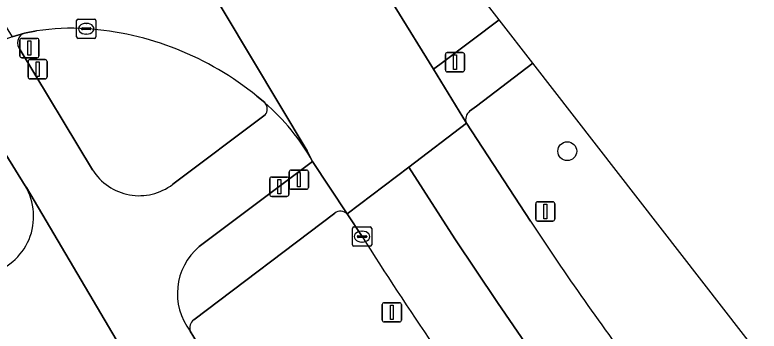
# Model space of a CAD drawing. Extents: x 159039 to 160102, y 381214 to 382524.
# Drawn here: x 159679.25 to 159717.83, y 382468.15 to 382484.54 of the extents above; entities that cross this region are included whole.
import ezdxf

# ---------------------------------------------------------------- set-up
doc = ezdxf.new("R2010")
doc.units = 0
for name, color, linetype in [('IMGEO_Berm_groen', 7, 'Continuous'), ('IMGEO_Boom', 7, 'Continuous'), ('IMGEO_Drukknoppaal', 7, 'Continuous'), ('IMGEO_Fietspad_gesloten', 7, 'Continuous'), ('IMGEO_Kolk', 7, 'Continuous'), ('IMGEO_Rijbaan_regionaal_gesloten', 7, 'Continuous'), ('IMGEO_Verkeersbordpaal', 7, 'Continuous'), ('IMGEO_Verkeerseiland_gesloten', 7, 'Continuous'), ('IMGEO_Verkeersregelinstallatiepaal', 7, 'Continuous'), ('IMGEO_Voetpad_open', 7, 'Continuous')]:
    doc.layers.add(name, color=color, linetype=linetype)

msp = doc.modelspace()

# ---------------------------------------------------------------- linework, layer by layer
at = {"layer": 'IMGEO_Berm_groen'}
for points in [[(159706.101, 382482.046), (159703.178, 382479.818), (159702.824, 382479.548)], [(159754.223, 382423.402), (159754.625, 382423.107), (159778.718, 382405.449), (159771.584, 382412.442), (159745.82, 382437.702), (159723.624, 382459.462), (159706.101, 382482.046)], [(159702.653, 382478.934), (159705.974, 382473.841)], [(159695.831, 382474.264), (159688.518, 382468.734)], [(159697.245, 382473.046), (159696.482, 382474.224)], [(159688.341, 382468.15), (159688.899, 382467.209), (159688.989, 382467.242), (159694.668, 382458.263)]]:
    msp.add_lwpolyline(points, dxfattribs=at)
for centre, radius, start, end in [((159703.152, 382479.126), 0.535, 127.871, 201.0038), ((159696.132, 382473.845), 0.516, 47.2472, 125.7207), ((159849.504, 382568.666), 172.025, 213.4513, 216.76049), ((159867.936, 382581.47), 202.216, 212.42398, 216.24365), ((159688.872, 382468.308), 0.554, 129.7283, 196.5494)]:
    msp.add_arc(centre, radius, start, end, dxfattribs=at)
at = {"layer": 'IMGEO_Boom'}
msp.add_circle((159707.887, 382477.475), 0.489, dxfattribs=at)
at = {"layer": 'IMGEO_Drukknoppaal'}
for p, q in [((159680.03, 382482.226), (159680.82, 382482.226)), ((159680.82, 382482.226), (159680.03, 382482.226)), ((159679.93, 382481.326), (159679.93, 382482.126)), ((159679.93, 382482.126), (159679.93, 382481.326)), ((159680.92, 382482.126), (159680.92, 382481.326)), ((159680.92, 382481.326), (159680.92, 382482.126)), ((159680.82, 382481.226), (159680.03, 382481.226)), ((159680.03, 382481.226), (159680.82, 382481.226)), ((159692.461, 382475.235), (159692.461, 382476.035)), ((159692.461, 382476.035), (159692.461, 382475.235)), ((159692.561, 382476.135), (159693.351, 382476.135)), ((159693.351, 382476.135), (159692.561, 382476.135)), ((159693.451, 382476.035), (159693.451, 382475.235)), ((159693.451, 382475.235), (159693.451, 382476.035)), ((159693.351, 382475.135), (159692.561, 382475.135)), ((159692.561, 382475.135), (159693.351, 382475.135))]:
    msp.add_line(p, q, dxfattribs=at)
for points in [[(159680.35, 382482.101), (159680.5, 382482.101), (159680.5, 382481.351), (159680.35, 382481.351), (159680.35, 382482.101)], [(159692.881, 382476.01), (159693.031, 382476.01), (159693.031, 382475.26), (159692.881, 382475.26), (159692.881, 382476.01)]]:
    msp.add_lwpolyline(points, dxfattribs=at)
for centre, start, end in [((159680.03, 382482.126), 90, 180), ((159680.03, 382482.126), 90, 180), ((159680.82, 382482.126), 0, 90), ((159680.82, 382482.126), 360, 90), ((159680.03, 382481.326), 180, 270), ((159680.03, 382481.326), 180, 270), ((159680.82, 382481.326), 270, 0), ((159680.82, 382481.326), 270, 0), ((159692.561, 382476.035), 90, 180), ((159692.561, 382476.035), 90, 180), ((159693.351, 382476.035), 0, 90), ((159693.351, 382476.035), 360, 90), ((159692.561, 382475.235), 180, 270), ((159692.561, 382475.235), 180, 270), ((159693.351, 382475.235), 270, 0), ((159693.351, 382475.235), 270, 0)]:
    msp.add_arc(centre, 0.1, start, end, dxfattribs=at)
at = {"layer": 'IMGEO_Fietspad_gesloten'}
for points in [[(159698.96, 382484.946), (159700.954, 382481.721), (159701.487, 382482.124), (159704.358, 382484.293), (159702.35, 382486.881)], [(159679.742, 382483.6), (159679.106, 382483.405), (159675.753, 382482.18), (159679.777, 382475.678), (159679.843, 382475.593), (159685.124, 382466.653), (159690.446, 382458.129), (159693.274, 382454.033)], [(159683.273, 382476.506), (159679.525, 382482.732)], [(159692.216, 382479.354), (159687.431, 382475.759)], [(159688.804, 382472.528), (159694.683, 382476.945)], [(159685.124, 382466.653), (159679.843, 382475.593), (159679.777, 382475.678)], [(159694.668, 382458.263), (159688.989, 382467.242), (159688.899, 382467.209), (159688.341, 382468.15)]]:
    msp.add_lwpolyline(points, dxfattribs=at)
for centre, radius, start, end in [((159679.934, 382483.091), 0.544, 110.6312, 221.2963), ((159684.838, 382471.457), 11.271, 29.1349, 49.2183), ((159691.871, 382479.665), 0.464, 318.0211, 44.8521), ((159685.692, 382478.026), 2.857, 212.1438, 307.4867), ((159677.148, 382474.09), 3.071, 283.3488, 31.1273), ((159690.846, 382470.099), 3.174, 130.0508, 217.8754)]:
    msp.add_arc(centre, radius, start, end, dxfattribs=at)
at = {"layer": 'IMGEO_Kolk'}
for p, q in [((159682.447, 382483.399), (159682.447, 382484.251)), ((159682.522, 382484.325), (159683.374, 382484.325)), ((159683.448, 382484.251), (159683.448, 382483.399)), ((159682.706, 382483.819), (159682.706, 382483.831)), ((159683.144, 382483.782), (159682.746, 382483.782)), ((159682.749, 382483.868), (159683.147, 382483.868)), ((159682.935, 382484.105), (159682.96, 382484.105)), ((159683.19, 382483.831), (159683.19, 382483.819)), ((159682.958, 382483.545), (159682.933, 382483.545)), ((159683.374, 382483.325), (159682.522, 382483.325)), ((159696.744, 382472.62), (159696.744, 382473.472)), ((159696.819, 382473.546), (159697.671, 382473.546)), ((159697.232, 382473.326), (159697.257, 382473.326)), ((159697.745, 382473.472), (159697.745, 382472.62)), ((159697.003, 382473.04), (159697.003, 382473.052)), ((159697.441, 382473.003), (159697.043, 382473.003)), ((159697.046, 382473.089), (159697.444, 382473.089)), ((159697.487, 382473.052), (159697.487, 382473.04)), ((159697.671, 382472.546), (159696.819, 382472.546)), ((159697.255, 382472.766), (159697.23, 382472.766))]:
    msp.add_line(p, q, dxfattribs=at)
for points in [[(159682.447, 382483.399), (159682.447, 382484.251)], [(159682.522, 382484.325), (159683.374, 382484.325)], [(159683.448, 382484.251), (159683.448, 382483.399)], [(159683.374, 382483.325), (159682.522, 382483.325)], [(159696.744, 382472.62), (159696.744, 382473.472)], [(159696.819, 382473.546), (159697.671, 382473.546)], [(159697.745, 382473.472), (159697.745, 382472.62)], [(159697.671, 382472.546), (159696.819, 382472.546)]]:
    msp.add_lwpolyline(points, dxfattribs=at)
for centre, radius, start, end in [((159682.524, 382484.249), 0.0765, 91.552, 178.448), ((159682.524, 382484.249), 0.0765, 91.552, 178.448), ((159683.372, 382484.249), 0.0765, 1.552, 88.448), ((159683.372, 382484.249), 0.0765, 1.552, 88.448), ((159682.746, 382483.828), 0.0403, 85.8775, 175.7526), ((159682.743, 382483.818), 0.0366, 178.938, 274.7102), ((159683.147, 382483.825), 0.043, 264.8664, 352.4533), ((159683.151, 382483.83), 0.0386, 1.7309, 96.639), ((159682.524, 382483.401), 0.0765, 181.552, 268.448), ((159682.524, 382483.401), 0.0765, 181.552, 268.448), ((159683.372, 382483.401), 0.0765, 271.552, 358.448), ((159683.372, 382483.401), 0.0765, 271.552, 358.448), ((159696.821, 382473.47), 0.0765, 91.552, 178.448), ((159696.821, 382473.47), 0.0765, 91.552, 178.448), ((159697.669, 382473.47), 0.0765, 1.552, 88.448), ((159697.669, 382473.47), 0.0765, 1.552, 88.448), ((159697.043, 382473.049), 0.0403, 85.8775, 175.7526), ((159697.04, 382473.039), 0.0366, 178.938, 274.7102), ((159697.444, 382473.046), 0.043, 264.8664, 352.4533), ((159697.448, 382473.051), 0.0386, 1.7309, 96.639), ((159696.821, 382472.622), 0.0765, 181.552, 268.448), ((159696.821, 382472.622), 0.0765, 181.552, 268.448), ((159697.669, 382472.622), 0.0765, 271.552, 358.448), ((159697.669, 382472.622), 0.0765, 271.552, 358.448)]:
    msp.add_arc(centre, radius, start, end, dxfattribs=at)
for centre, major_axis, ratio, start_param, end_param in [((159682.934, 382483.825), (-0.387, 0.002), 0.722429, 4.712389, 7.853982), ((159682.959, 382483.825), (-0.39, 0.002), 0.717154, 1.570796, 4.712389), ((159697.231, 382473.046), (-0.387, 0.002), 0.722429, 4.712389, 7.853982), ((159697.256, 382473.046), (-0.39, 0.002), 0.717154, 1.570796, 4.712389)]:
    msp.add_ellipse(centre, major_axis=major_axis, ratio=ratio, start_param=start_param, end_param=end_param, dxfattribs=at)
at = {"layer": 'IMGEO_Rijbaan_regionaal_gesloten'}
for points in [[(159673.818, 382523.653), (159670.032, 382518.194), (159694.402, 382477.498), (159694.683, 382476.945), (159696.482, 382474.224), (159699.666, 382476.654), (159702.653, 382478.934), (159700.954, 382481.721), (159698.96, 382484.946), (159697.12, 382487.948)], [(159694.683, 382476.945), (159694.402, 382477.498), (159670.032, 382518.194)], [(159675.597, 382494.109), (159673.977, 382492.579), (159673.579, 382492.28), (159679.106, 382483.405), (159679.742, 382483.6), (159680.369, 382483.712)], [(159691.796, 382480.325), (159692.2, 382479.992)], [(159705.974, 382473.841), (159702.653, 382478.934), (159699.666, 382476.654), (159702.058, 382472.928), (159704.261, 382469.632), (159706.541, 382466.331), (159708.853, 382463.128), (159711.259, 382459.996), (159713.754, 382456.933), (159716.307, 382453.867), (159718.891, 382450.826), (159721.504, 382447.89), (159724.15, 382444.984), (159726.965, 382442.077), (159729.78, 382439.261), (159732.618, 382436.541)], [(159699.666, 382476.654), (159696.482, 382474.224), (159697.245, 382473.046)], [(159732.618, 382436.541), (159729.78, 382439.261), (159726.965, 382442.077), (159724.15, 382444.984), (159721.504, 382447.89), (159718.891, 382450.826), (159716.307, 382453.867), (159713.754, 382456.933), (159711.259, 382459.996), (159708.853, 382463.128), (159706.541, 382466.331), (159704.261, 382469.632), (159702.058, 382472.928), (159699.666, 382476.654)]]:
    msp.add_lwpolyline(points, dxfattribs=at)
for centre, radius, start, end in [((159682.189, 382471.669), 12.179, 86.4254, 98.5923), ((159681.879, 382468.189), 15.672, 50.7457, 86.0898), ((159684.838, 382471.457), 11.271, 29.1349, 49.2183), ((159849.504, 382568.666), 172.025, 213.4513, 216.76049), ((159867.936, 382581.47), 202.216, 212.42398, 216.24365)]:
    msp.add_arc(centre, radius, start, end, dxfattribs=at)
at = {"layer": 'IMGEO_Verkeersbordpaal'}
for p, q in [((159706.25, 382473.951), (159706.25, 382474.751)), ((159706.25, 382474.751), (159706.25, 382473.951)), ((159706.35, 382474.851), (159707.14, 382474.851)), ((159707.14, 382474.851), (159706.35, 382474.851)), ((159707.24, 382474.751), (159707.24, 382473.951)), ((159707.24, 382473.951), (159707.24, 382474.751)), ((159707.14, 382473.851), (159706.35, 382473.851)), ((159706.35, 382473.851), (159707.14, 382473.851)), ((159698.297, 382468.721), (159698.297, 382469.521)), ((159698.297, 382469.521), (159698.297, 382468.721)), ((159698.397, 382469.621), (159699.187, 382469.621)), ((159699.187, 382469.621), (159698.397, 382469.621)), ((159699.287, 382469.521), (159699.287, 382468.721)), ((159699.287, 382468.721), (159699.287, 382469.521)), ((159699.187, 382468.621), (159698.397, 382468.621)), ((159698.397, 382468.621), (159699.187, 382468.621))]:
    msp.add_line(p, q, dxfattribs=at)
for points in [[(159706.67, 382474.726), (159706.82, 382474.726), (159706.82, 382473.976), (159706.67, 382473.976), (159706.67, 382474.726)], [(159698.717, 382469.496), (159698.867, 382469.496), (159698.867, 382468.746), (159698.717, 382468.746), (159698.717, 382469.496)]]:
    msp.add_lwpolyline(points, dxfattribs=at)
for centre, start, end in [((159706.35, 382474.751), 90, 180), ((159706.35, 382474.751), 90, 180), ((159707.14, 382474.751), 0, 90), ((159707.14, 382474.751), 360, 90), ((159706.35, 382473.951), 180, 270), ((159706.35, 382473.951), 180, 270), ((159707.14, 382473.951), 270, 0), ((159707.14, 382473.951), 270, 0), ((159698.397, 382469.521), 90, 180), ((159698.397, 382469.521), 90, 180), ((159699.187, 382469.521), 0, 90), ((159699.187, 382469.521), 360, 90), ((159698.397, 382468.721), 180, 270), ((159698.397, 382468.721), 180, 270), ((159699.187, 382468.721), 270, 0), ((159699.187, 382468.721), 270, 0)]:
    msp.add_arc(centre, 0.1, start, end, dxfattribs=at)
at = {"layer": 'IMGEO_Verkeerseiland_gesloten'}
for points in [[(159680.369, 382483.712), (159679.742, 382483.6)], [(159679.525, 382482.732), (159683.273, 382476.506)], [(159692.2, 382479.992), (159691.796, 382480.325)], [(159687.431, 382475.759), (159692.216, 382479.354)]]:
    msp.add_lwpolyline(points, dxfattribs=at)
for centre, radius, start, end in [((159682.189, 382471.669), 12.179, 86.4254, 98.5923), ((159681.879, 382468.189), 15.672, 50.7457, 86.0898), ((159679.934, 382483.091), 0.544, 110.6312, 221.2963), ((159691.871, 382479.665), 0.464, 318.0211, 44.8521), ((159685.692, 382478.026), 2.857, 212.1438, 307.4867)]:
    msp.add_arc(centre, radius, start, end, dxfattribs=at)
at = {"layer": 'IMGEO_Verkeersregelinstallatiepaal'}
for p, q in [((159679.504, 382482.425), (159679.504, 382483.225)), ((159679.504, 382483.225), (159679.504, 382482.425)), ((159679.604, 382483.325), (159680.394, 382483.325)), ((159680.394, 382483.325), (159679.604, 382483.325)), ((159680.494, 382483.225), (159680.494, 382482.425)), ((159680.494, 382482.425), (159680.494, 382483.225)), ((159701.667, 382482.59), (159702.457, 382482.59)), ((159702.457, 382482.59), (159701.667, 382482.59)), ((159680.394, 382482.325), (159679.604, 382482.325)), ((159679.604, 382482.325), (159680.394, 382482.325)), ((159701.567, 382481.69), (159701.567, 382482.49)), ((159701.567, 382482.49), (159701.567, 382481.69)), ((159702.557, 382482.49), (159702.557, 382481.69)), ((159702.557, 382481.69), (159702.557, 382482.49)), ((159702.457, 382481.59), (159701.667, 382481.59)), ((159701.667, 382481.59), (159702.457, 382481.59)), ((159693.573, 382476.499), (159694.363, 382476.499)), ((159694.363, 382476.499), (159693.573, 382476.499)), ((159693.473, 382475.599), (159693.473, 382476.399)), ((159693.473, 382476.399), (159693.473, 382475.599)), ((159694.463, 382476.399), (159694.463, 382475.599)), ((159694.463, 382475.599), (159694.463, 382476.399)), ((159694.363, 382475.499), (159693.573, 382475.499)), ((159693.573, 382475.499), (159694.363, 382475.499))]:
    msp.add_line(p, q, dxfattribs=at)
for points in [[(159679.924, 382483.2), (159680.074, 382483.2), (159680.074, 382482.45), (159679.924, 382482.45), (159679.924, 382483.2)], [(159701.987, 382482.465), (159702.137, 382482.465), (159702.137, 382481.715), (159701.987, 382481.715), (159701.987, 382482.465)], [(159693.893, 382476.374), (159694.043, 382476.374), (159694.043, 382475.624), (159693.893, 382475.624), (159693.893, 382476.374)]]:
    msp.add_lwpolyline(points, dxfattribs=at)
for centre, start, end in [((159679.604, 382483.225), 90, 180), ((159679.604, 382483.225), 90, 180), ((159680.394, 382483.225), 0, 90), ((159680.394, 382483.225), 360, 90), ((159701.667, 382482.49), 90, 180), ((159701.667, 382482.49), 90, 180), ((159702.457, 382482.49), 0, 90), ((159702.457, 382482.49), 360, 90), ((159679.604, 382482.425), 180, 270), ((159679.604, 382482.425), 180, 270), ((159680.394, 382482.425), 270, 0), ((159680.394, 382482.425), 270, 0), ((159701.667, 382481.69), 180, 270), ((159701.667, 382481.69), 180, 270), ((159702.457, 382481.69), 270, 0), ((159702.457, 382481.69), 270, 0), ((159693.573, 382476.399), 90, 180), ((159693.573, 382476.399), 90, 180), ((159694.363, 382476.399), 0, 90), ((159694.363, 382476.399), 360, 90), ((159693.573, 382475.599), 180, 270), ((159693.573, 382475.599), 180, 270), ((159694.363, 382475.599), 270, 0), ((159694.363, 382475.599), 270, 0)]:
    msp.add_arc(centre, 0.1, start, end, dxfattribs=at)
at = {"layer": 'IMGEO_Voetpad_open'}
for points in [[(159704.358, 382484.293), (159701.487, 382482.124), (159700.954, 382481.721), (159702.653, 382478.934)], [(159702.824, 382479.548), (159703.178, 382479.818), (159706.101, 382482.046), (159704.358, 382484.293)], [(159679.777, 382475.678), (159675.753, 382482.18)], [(159696.482, 382474.224), (159694.683, 382476.945), (159688.804, 382472.528)], [(159688.518, 382468.734), (159695.831, 382474.264)]]:
    msp.add_lwpolyline(points, dxfattribs=at)
for centre, radius, start, end in [((159703.152, 382479.126), 0.535, 127.871, 201.0038), ((159677.148, 382474.09), 3.071, 283.3488, 31.1273), ((159696.132, 382473.845), 0.516, 47.2472, 125.7207), ((159690.846, 382470.099), 3.174, 130.0508, 217.8754), ((159688.872, 382468.308), 0.554, 129.7283, 196.5494)]:
    msp.add_arc(centre, radius, start, end, dxfattribs=at)

doc.saveas('drawing.dxf')
